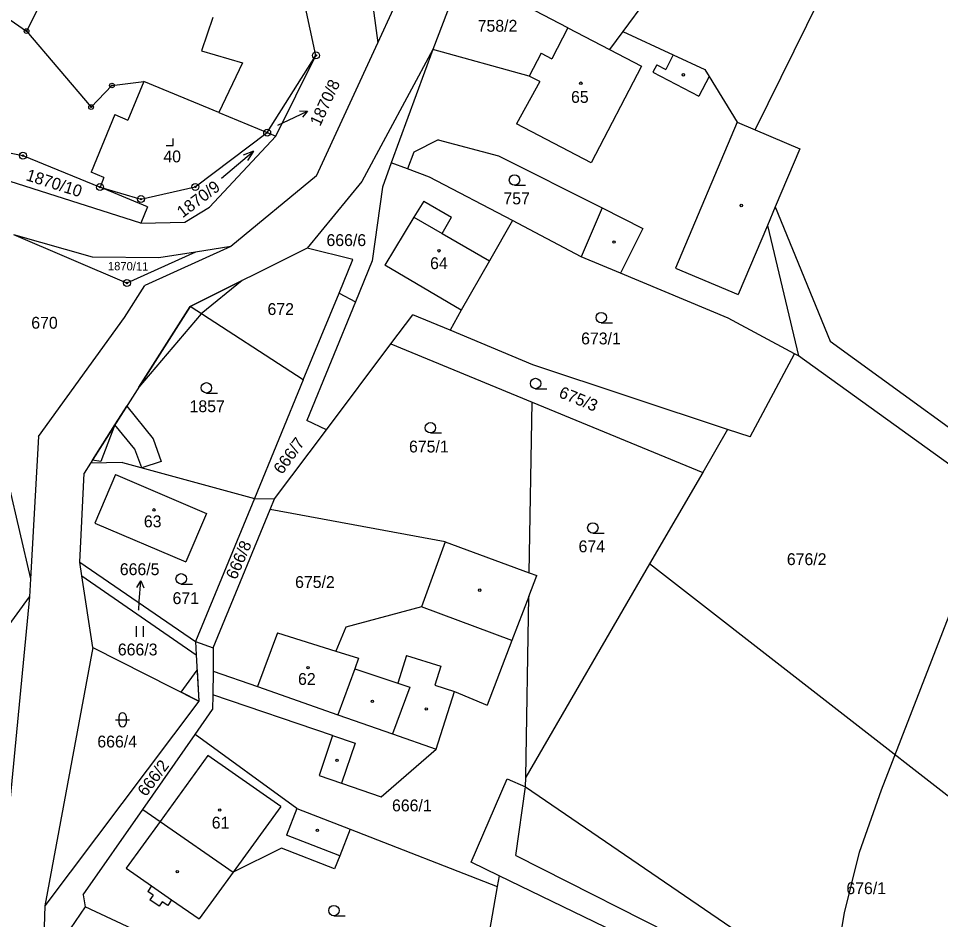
# Model space of a CAD drawing. Extents: x -546762 to -540209, y -1046851 to -1035694.
# Drawn here: x -544158.4 to -544026.1, y -1042360.8 to -1042231.6 of the extents above; entities that cross this region are included whole.
import ezdxf

# ---------------------------------------------------------------- set-up
doc = ezdxf.new("R2010")
doc.units = 0
for name, color, linetype in [('Vrstva 1', 7, 'Continuous'), ('Vrstva 16', 7, 'Continuous'), ('Vrstva 18', 7, 'Continuous'), ('Vrstva 19', 7, 'Continuous'), ('Vrstva 24', 7, 'Continuous'), ('Vrstva 25', 7, 'Continuous'), ('Vrstva 3', 7, 'Continuous'), ('Vrstva 30', 7, 'Continuous'), ('Vrstva 37', 7, 'Continuous'), ('Vrstva 4', 7, 'Continuous'), ('Vrstva 52', 7, 'Continuous')]:
    doc.layers.add(name, color=color, linetype=linetype)

msp = doc.modelspace()

# ---------------------------------------------------------------- linework, layer by layer
at = {"layer": 'Vrstva 1'}
for p, q in [((-544106.86, -1042235.08), (-544104.6, -1042230.19)), ((-544122.73, -1042247.95), (-544115.73, -1042236.89)), ((-544129.66, -1042245.08), (-544122.73, -1042247.95)), ((-544133.04, -1042255.74), (-544122.73, -1042247.95)), ((-544122.73, -1042247.95), (-544121.51, -1042248.45)), ((-544163.98, -1042249.99), (-544157.77, -1042251.26)), ((-544157.77, -1042251.26), (-544146.71, -1042255.76)), ((-544146.71, -1042255.76), (-544140.83, -1042257.48)), ((-544140.83, -1042257.48), (-544133.04, -1042255.74)), ((-544142.85, -1042269.52), (-544159.05, -1042262.59)), ((-544127.93, -1042264.3), (-544133.03, -1042265.11)), ((-544133.03, -1042265.11), (-544142.85, -1042269.52)), ((-544133.03, -1042265.11), (-544138.25, -1042265.93)), ((-544112.42, -1042270.96), (-544110.44, -1042266.15)), ((-544107.66, -1042266.36), (-544110.08, -1042272.24)), ((-544117.55, -1042283.39), (-544112.42, -1042270.96)), ((-544112.42, -1042270.96), (-544110.08, -1042272.24)), ((-544110.08, -1042272.24), (-544117.06, -1042289.23)), ((-544163.26, -1042283.81), (-544156.68, -1042311.93)), ((-544133.02, -1042320.91), (-544130.46, -1042321.82))]:
    msp.add_line(p, q, dxfattribs=at)
for points in [[(-544132.62, -1042184.45), (-544157.25, -1042233.4)], [(-544052.74, -1042247.55), (-544026.72, -1042194.83)], [(-544176.25, -1042220.24), (-544157.25, -1042233.4)], [(-544108.78, -1042220.85), (-544106.86, -1042235.08)], [(-544061.54, -1042219.66), (-544071.69, -1042233.46)], [(-544094.75, -1042225.01), (-544098.98, -1042236.04)], [(-544079.59, -1042232.93), (-544094.75, -1042225.01)], [(-544115.73, -1042236.89), (-544117.38, -1042229.36)], [(-544130.52, -1042231.47), (-544132.14, -1042236.25)], [(-544157.25, -1042233.4), (-544147.98, -1042244.29)], [(-544079.59, -1042232.93), (-544081.91, -1042237.36)], [(-544079.59, -1042232.93), (-544073.61, -1042236.06)], [(-544071.69, -1042233.46), (-544073.61, -1042236.06)], [(-544071.69, -1042233.46), (-544064.47, -1042236.81)], [(-544115.67, -1042254.13), (-544106.86, -1042235.08)], [(-544132.14, -1042236.25), (-544126.28, -1042237.94)], [(-544098.98, -1042236.04), (-544109.16, -1042254.96)], [(-544098.98, -1042236.04), (-544104.92, -1042252.28)], [(-544085.13, -1042239.86), (-544098.98, -1042236.04)], [(-544083.41, -1042236.58), (-544085.13, -1042239.86)], [(-544083.41, -1042236.58), (-544081.91, -1042237.36)], [(-544126.28, -1042237.94), (-544129.66, -1042245.08)], [(-544121.51, -1042248.45), (-544115.73, -1042236.89)], [(-544064.47, -1042236.81), (-544059.93, -1042238.92)], [(-544059.93, -1042238.92), (-544059.32, -1042239.91)], [(-544145, -1042241.2), (-544140.44, -1042240.61)], [(-544140.44, -1042240.61), (-544142.73, -1042246.15)], [(-544129.66, -1042245.08), (-544140.44, -1042240.61)], [(-544059.32, -1042239.91), (-544055.3, -1042246.47)], [(-544147.98, -1042244.29), (-544145, -1042241.2)], [(-544144.58, -1042245.38), (-544147.99, -1042253.61)], [(-544144.58, -1042245.38), (-544142.73, -1042246.15)], [(-544055.3, -1042246.47), (-544052.74, -1042247.55)], [(-544130.99, -1042258.66), (-544121.51, -1042248.45)], [(-544052.74, -1042247.55), (-544046.32, -1042250.26)], [(-544098.19, -1042248.99), (-544101.7, -1042250.75)], [(-544098.19, -1042248.99), (-544089.53, -1042251.29)], [(-544101.7, -1042250.75), (-544102.6, -1042253.15)], [(-544089.53, -1042251.29), (-544074.67, -1042258.76)], [(-544046.32, -1042250.26), (-544049.85, -1042258.62)], [(-544104.92, -1042252.28), (-544106.2, -1042255.8)], [(-544102.6, -1042253.15), (-544104.92, -1042252.28)], [(-544146.14, -1042254.37), (-544147.99, -1042253.61)], [(-544099.42, -1042254.35), (-544102.6, -1042253.15)], [(-544140.85, -1042260.95), (-544160.78, -1042254.6)], [(-544146.14, -1042254.37), (-544146.71, -1042255.76)], [(-544115.67, -1042254.13), (-544127.93, -1042264.3)], [(-544109.16, -1042254.96), (-544116.99, -1042264.51)], [(-544087.55, -1042260.58), (-544099.42, -1042254.35)], [(-544139.88, -1042258.59), (-544146.71, -1042255.76)], [(-544106.2, -1042255.8), (-544107.66, -1042266.36)], [(-544139.88, -1042258.59), (-544140.85, -1042260.95)], [(-544134.56, -1042260.79), (-544130.99, -1042258.66)], [(-544074.67, -1042258.76), (-544077.69, -1042265.76)], [(-544049.85, -1042258.62), (-544050.96, -1042261.25)], [(-544049.85, -1042258.62), (-544041.98, -1042277.84)], [(-544140.85, -1042260.95), (-544134.56, -1042260.79)], [(-544087.55, -1042260.58), (-544090.84, -1042266.34)], [(-544077.69, -1042265.76), (-544087.55, -1042260.58)], [(-544050.96, -1042261.25), (-544046.53, -1042279.96)], [(-544147.78, -1042265.83), (-544159.05, -1042262.59)], [(-544127.93, -1042264.3), (-544140.29, -1042269.9)], [(-544116.99, -1042264.51), (-544133.76, -1042272.9)], [(-544110.44, -1042266.15), (-544116.99, -1042264.51)], [(-544138.25, -1042265.93), (-544147.78, -1042265.83)], [(-544072.05, -1042268.11), (-544077.69, -1042265.76)], [(-544090.84, -1042266.34), (-544094.88, -1042273.41)], [(-544056.59, -1042274.54), (-544072.05, -1042268.11)], [(-544143.19, -1042274.45), (-544140.29, -1042269.9)], [(-544133.76, -1042272.9), (-544148.06, -1042295.35)], [(-544117.55, -1042283.39), (-544133.76, -1042272.9)], [(-544094.88, -1042273.41), (-544096.49, -1042276.29)], [(-544155.54, -1042291.53), (-544143.19, -1042274.45)], [(-544104.99, -1042278.26), (-544101.83, -1042274.06)], [(-544096.49, -1042276.29), (-544101.83, -1042274.06)], [(-544047.08, -1042279.66), (-544056.59, -1042274.54)], [(-544084.62, -1042281.23), (-544096.49, -1042276.29)], [(-544114.23, -1042290.56), (-544104.99, -1042278.26)], [(-544104.99, -1042278.26), (-544084.71, -1042286.6)], [(-544041.98, -1042277.84), (-544013.52, -1042298.49)], [(-544053.45, -1042291.6), (-544047.08, -1042279.66)], [(-544046.53, -1042279.96), (-544047.08, -1042279.66)], [(-544008.72, -1042307.15), (-544046.53, -1042279.96)], [(-544056.67, -1042290.53), (-544084.62, -1042281.23)], [(-544117.55, -1042283.39), (-544124.56, -1042300.4)], [(-544085.13, -1042311.06), (-544084.71, -1042286.6)], [(-544084.71, -1042286.6), (-544060.24, -1042296.67)], [(-544114.23, -1042290.56), (-544117.06, -1042289.23)], [(-544121.69, -1042300.49), (-544114.23, -1042290.56)], [(-544056.67, -1042290.53), (-544060.24, -1042296.67)], [(-544053.45, -1042291.6), (-544056.67, -1042290.53)], [(-544155.54, -1042291.53), (-544156.68, -1042311.93)], [(-544148.06, -1042295.35), (-544148.97, -1042296.77)], [(-544143.46, -1042295.26), (-544148.06, -1042295.35)], [(-544143.46, -1042295.26), (-544124.56, -1042300.4)], [(-544149.62, -1042309.57), (-544148.97, -1042296.77)], [(-544144.48, -1042297), (-544147.45, -1042303.94)], [(-544144.48, -1042297), (-544131.45, -1042302.57)], [(-544060.24, -1042296.67), (-544067.88, -1042309.81)], [(-544124.56, -1042300.4), (-544133.02, -1042320.91)], [(-544124.56, -1042300.4), (-544121.69, -1042300.49)], [(-544122.32, -1042302.02), (-544121.69, -1042300.49)], [(-544131.45, -1042302.57), (-544134.41, -1042309.51)], [(-544130.46, -1042321.82), (-544122.32, -1042302.02)], [(-544097.18, -1042306.64), (-544122.32, -1042302.02)], [(-544147.45, -1042303.94), (-544134.41, -1042309.51)], [(-544097.18, -1042306.64), (-544100.6, -1042315.96)], [(-544097.18, -1042306.64), (-544085.13, -1042311.06)], [(-544149.62, -1042309.57), (-544133.02, -1042320.91)], [(-544149.33, -1042311.5), (-544149.62, -1042309.57)], [(-544067.88, -1042309.81), (-544085.63, -1042340.36)], [(-543995.73, -1042365.92), (-544067.88, -1042309.81)], [(-544156.68, -1042311.93), (-544156.83, -1042314.5)], [(-544147.76, -1042321.8), (-544149.33, -1042311.5)], [(-544149.33, -1042311.5), (-544132.91, -1042322.85)], [(-544085.19, -1042314.47), (-544084.04, -1042311.46)], [(-544085.13, -1042311.06), (-544084.04, -1042311.46)], [(-544179.4, -1042345.56), (-544156.83, -1042314.5)], [(-544156.83, -1042314.5), (-544161.25, -1042360.3)], [(-544085.19, -1042314.47), (-544087.62, -1042320.8)], [(-544085.63, -1042340.36), (-544085.19, -1042314.47)], [(-544100.6, -1042315.96), (-544111.45, -1042318.88)], [(-544121.26, -1042319.67), (-544124.11, -1042327.4)], [(-544121.26, -1042319.67), (-544112.86, -1042322.3)], [(-544111.45, -1042318.88), (-544112.86, -1042322.3)], [(-544133.02, -1042320.91), (-544132.91, -1042322.85)], [(-544087.62, -1042320.8), (-544091.16, -1042330.04)], [(-544147.76, -1042321.8), (-544154.61, -1042358.84)], [(-544147.76, -1042321.8), (-544132.53, -1042329.49)], [(-544130.46, -1042321.82), (-544130.5, -1042325.16)], [(-544132.91, -1042322.85), (-544132.53, -1042329.49)], [(-544130.5, -1042325.16), (-544130.53, -1042328.58)], [(-544130.5, -1042325.16), (-544124.11, -1042327.4)], [(-544130.53, -1042328.58), (-544130.55, -1042330.66)], [(-544113.34, -1042334.4), (-544130.53, -1042328.58)], [(-544098.49, -1042336.38), (-544095.87, -1042328.08)], [(-544095.87, -1042328.08), (-544091.16, -1042330.04)], [(-544132.53, -1042329.49), (-544154.61, -1042358.84)], [(-544133.06, -1042334.25), (-544130.55, -1042330.66)], [(-544140.57, -1042345), (-544133.06, -1042334.25)], [(-544118.48, -1042344.87), (-544133.06, -1042334.25)], [(-544113.34, -1042334.4), (-544115.29, -1042340.16)], [(-544106.38, -1042343.18), (-544098.49, -1042336.38)], [(-544115.29, -1042340.16), (-544112.07, -1042341.25)], [(-544112.07, -1042341.25), (-544106.38, -1042343.18)], [(-544093.47, -1042352.56), (-544088.28, -1042340.62)], [(-544088.28, -1042340.62), (-544085.65, -1042341.78)], [(-544085.65, -1042341.78), (-544085.63, -1042340.36)], [(-544087.05, -1042351.6), (-544085.65, -1042341.78)], [(-544085.65, -1042341.78), (-544005.77, -1042396.36)], [(-544149.13, -1042357.27), (-544140.57, -1042345)], [(-544140.57, -1042345), (-544138.09, -1042346.72)], [(-544118.48, -1042344.87), (-544110.84, -1042347.84)], [(-544138.09, -1042346.72), (-544142.97, -1042353.44)], [(-544110.84, -1042347.84), (-544112.32, -1042351.66)], [(-544110.84, -1042347.84), (-544089.73, -1042356.05)], [(-544120.69, -1042350.55), (-544127.62, -1042353.99)], [(-544113.05, -1042353.53), (-544120.69, -1042350.55)], [(-544112.32, -1042351.66), (-544113.05, -1042353.53)], [(-544087.05, -1042351.6), (-544035.7, -1042377.59)], [(-544089.46, -1042354.51), (-544093.47, -1042352.56)], [(-544142.97, -1042353.44), (-544139.31, -1042355.97)], [(-544127.62, -1042353.99), (-544132.49, -1042360.7)], [(-544089.46, -1042354.51), (-544089.73, -1042356.05)], [(-544040.75, -1042378.11), (-544089.46, -1042354.51)], [(-544139.31, -1042355.97), (-544139.87, -1042356.78)], [(-544139.09, -1042357.32), (-544139.87, -1042356.78)], [(-544089.73, -1042356.05), (-544092.94, -1042374.41)], [(-544149.13, -1042357.27), (-544148.82, -1042358.99)], [(-544139.09, -1042357.32), (-544139.54, -1042357.96)], [(-544138.23, -1042358.88), (-544139.54, -1042357.96)], [(-544137.78, -1042358.24), (-544138.23, -1042358.88)], [(-544137, -1042358.78), (-544137.78, -1042358.24)], [(-544136.43, -1042357.96), (-544137, -1042358.78)], [(-544136.43, -1042357.96), (-544132.49, -1042360.7)], [(-544154.61, -1042358.84), (-544154.93, -1042367.95)], [(-544148.82, -1042358.99), (-544150.97, -1042362.14)], [(-544133.83, -1042366), (-544148.82, -1042358.99)]]:
    msp.add_lwpolyline(points, dxfattribs=at)
at = {"layer": 'Vrstva 16'}
for p, q in [((-544119.66, -1042246.15), (-544116.95, -1042244.87)), ((-544141.07, -1042315.21), (-544140.86, -1042312.22))]:
    msp.add_line(p, q, dxfattribs=at)
for points in [[(-544118.07, -1042244.84), (-544116.95, -1042244.87), (-544117.64, -1042245.75)], [(-544121.21, -1042246.88), (-544119.66, -1042246.15)], [(-544141.43, -1042313.18), (-544140.86, -1042312.22), (-544140.43, -1042313.25)], [(-544141.15, -1042316.41), (-544141.07, -1042315.21)]]:
    msp.add_lwpolyline(points, dxfattribs=at)
at = {"layer": 'Vrstva 24'}
for centre, radius in [((-544157.25, -1042233.4), 0.335), ((-544157.25, -1042233.4), 0.067), ((-544115.73, -1042236.89), 0.5), ((-544115.73, -1042236.89), 0.1), ((-544145, -1042241.2), 0.335), ((-544145, -1042241.2), 0.067), ((-544147.98, -1042244.29), 0.335), ((-544147.98, -1042244.29), 0.067), ((-544122.73, -1042247.95), 0.5), ((-544122.73, -1042247.95), 0.1), ((-544157.77, -1042251.26), 0.5), ((-544157.77, -1042251.26), 0.1), ((-544146.71, -1042255.76), 0.5), ((-544133.04, -1042255.74), 0.5), ((-544146.71, -1042255.76), 0.1), ((-544133.04, -1042255.74), 0.1), ((-544140.83, -1042257.48), 0.5), ((-544140.83, -1042257.48), 0.1), ((-544142.85, -1042269.52), 0.5), ((-544142.85, -1042269.52), 0.1)]:
    msp.add_circle(centre, radius, dxfattribs=at)
at = {"layer": 'Vrstva 25'}
for p, q in [((-544087.25, -1042255.5), (-544085.65, -1042255.5)), ((-544074.8, -1042275.23), (-544073.2, -1042275.23)), ((-544131.45, -1042285.3), (-544129.85, -1042285.3)), ((-544084.22, -1042284.68), (-544082.62, -1042284.68)), ((-544099.31, -1042291.02), (-544097.71, -1042291.02)), ((-544076.01, -1042305.39), (-544074.41, -1042305.39)), ((-544135.06, -1042312.69), (-544133.46, -1042312.69)), ((-544141.46, -1042320.24), (-544141.46, -1042318.74)), ((-544140.46, -1042320.24), (-544140.46, -1042318.74)), ((-544143.98, -1042332.64), (-544143.98, -1042331.64)), ((-544142.98, -1042331.64), (-544142.98, -1042332.64)), ((-544144.48, -1042332.14), (-544142.48, -1042332.14)), ((-544113.15, -1042360.26), (-544111.55, -1042360.26))]:
    msp.add_line(p, q, dxfattribs=at)
for points in [[(-544137.21, -1042249.78), (-544136.21, -1042249.78), (-544136.21, -1042248.78)], [(-544129.29, -1042254.48), (-544124.71, -1042250.62), (-544126.17, -1042251.2)], [(-544124.71, -1042250.62), (-544125.53, -1042251.97)]]:
    msp.add_lwpolyline(points, dxfattribs=at)
for centre, radius in [((-544077.73, -1042240.87), 0.175), ((-544063.02, -1042239.67), 0.175), ((-544087.25, -1042254.75), 0.75), ((-544054.71, -1042258.41), 0.175), ((-544072.97, -1042263.65), 0.175), ((-544098.08, -1042264.9), 0.175), ((-544074.8, -1042274.48), 0.75), ((-544131.45, -1042284.55), 0.75), ((-544084.22, -1042283.93), 0.75), ((-544099.31, -1042290.27), 0.75), ((-544138.98, -1042302.05), 0.175), ((-544076.01, -1042304.64), 0.75), ((-544135.06, -1042311.94), 0.75), ((-544092.24, -1042313.56), 0.175), ((-544116.87, -1042324.68), 0.175), ((-544107.63, -1042329.51), 0.175), ((-544099.9, -1042330.59), 0.175), ((-544112.7, -1042337.95), 0.175), ((-544129.54, -1042345.1), 0.175), ((-544115.53, -1042348), 0.175), ((-544135.63, -1042353.92), 0.175), ((-544113.15, -1042359.51), 0.75)]:
    msp.add_circle(centre, radius, dxfattribs=at)
for centre, start, end in [((-544143.48, -1042331.64), 0, 180), ((-544143.48, -1042332.64), 180, 0)]:
    msp.add_arc(centre, 0.5, start, end, dxfattribs=at)
at = {"layer": 'Vrstva 3'}
for points in [[(-544079.59, -1042232.93), (-544081.91, -1042237.36)], [(-544079.59, -1042232.93), (-544073.61, -1042236.06)], [(-544083.41, -1042236.58), (-544085.13, -1042239.86)], [(-544083.41, -1042236.58), (-544081.91, -1042237.36)], [(-544073.61, -1042236.06), (-544069.05, -1042238.44)], [(-544069.05, -1042238.44), (-544076.27, -1042252.27)], [(-544083.62, -1042240.64), (-544086.97, -1042246.68)], [(-544083.62, -1042240.64), (-544085.13, -1042239.86)], [(-544076.27, -1042252.27), (-544086.97, -1042246.68)], [(-544101.67, -1042260.09), (-544105.86, -1042266.98)], [(-544101.67, -1042260.09), (-544097.64, -1042262.42)], [(-544097.64, -1042262.42), (-544090.84, -1042266.34)], [(-544094.88, -1042273.41), (-544105.86, -1042266.98)], [(-544090.84, -1042266.34), (-544094.88, -1042273.41)], [(-544144.48, -1042297), (-544147.45, -1042303.94)], [(-544144.48, -1042297), (-544131.45, -1042302.57)], [(-544131.45, -1042302.57), (-544134.41, -1042309.51)], [(-544147.45, -1042303.94), (-544134.41, -1042309.51)], [(-544121.26, -1042319.67), (-544124.11, -1042327.4)], [(-544121.26, -1042319.67), (-544112.86, -1042322.3)], [(-544112.86, -1042322.3), (-544109.64, -1042323.31)], [(-544109.64, -1042323.31), (-544110.15, -1042324.83)], [(-544110.15, -1042324.83), (-544112.59, -1042331.44)], [(-544124.11, -1042327.4), (-544112.59, -1042331.44)], [(-544131.25, -1042337.29), (-544138.09, -1042346.72)], [(-544120.78, -1042344.56), (-544131.25, -1042337.29)], [(-544120.78, -1042344.56), (-544127.62, -1042353.99)], [(-544138.09, -1042346.72), (-544127.62, -1042353.99)]]:
    msp.add_lwpolyline(points, dxfattribs=at)
at = {"layer": 'Vrstva 30'}
for points in [[(-544141.13, -1042284.47), (-544133.76, -1042272.9), (-544126.3, -1042269.17), (-544132.19, -1042273.92), (-544141.13, -1042284.47)], [(-544140.73, -1042296), (-544141.72, -1042293.36), (-544144.56, -1042289.85), (-544142.85, -1042287.18), (-544139.06, -1042291.88), (-544137.93, -1042295.1), (-544140.73, -1042296)], [(-544147.78, -1042294.91), (-544144.56, -1042289.85), (-544146.59, -1042295.09), (-544147.78, -1042294.91)], [(-544132.53, -1042329.49), (-544135.06, -1042328.21), (-544132.78, -1042325.05), (-544132.53, -1042329.49)]]:
    msp.add_lwpolyline(points, dxfattribs=at)
at = {"layer": 'Vrstva 37'}
for centre in [(-544077.73, -1042240.87), (-544098.08, -1042264.9), (-544138.98, -1042302.05), (-544116.87, -1042324.68), (-544129.54, -1042345.1)]:
    msp.add_circle(centre, 0.175, dxfattribs=at)
at = {"layer": 'Vrstva 4'}
for points in [[(-544073.61, -1042236.06), (-544069.05, -1042238.44)], [(-544064.47, -1042236.81), (-544065.56, -1042238.91)], [(-544069.05, -1042238.44), (-544076.27, -1042252.27)], [(-544066.85, -1042238.24), (-544067.41, -1042239.3)], [(-544067.41, -1042239.3), (-544060.8, -1042242.75)], [(-544066.85, -1042238.24), (-544065.56, -1042238.91)], [(-544083.62, -1042240.64), (-544086.97, -1042246.68)], [(-544083.62, -1042240.64), (-544085.13, -1042239.86)], [(-544059.32, -1042239.91), (-544060.8, -1042242.75)], [(-544076.27, -1042252.27), (-544086.97, -1042246.68)], [(-544055.3, -1042246.47), (-544064.13, -1042267.38)], [(-544100.27, -1042257.78), (-544101.67, -1042260.09)], [(-544100.27, -1042257.78), (-544096.29, -1042260.08)], [(-544074.67, -1042258.76), (-544068.83, -1042261.7)], [(-544101.67, -1042260.09), (-544105.86, -1042266.98)], [(-544101.67, -1042260.09), (-544097.64, -1042262.42)], [(-544097.64, -1042262.42), (-544096.29, -1042260.08)], [(-544068.83, -1042261.7), (-544072.05, -1042268.11)], [(-544050.96, -1042261.25), (-544055.15, -1042271.17)], [(-544097.64, -1042262.42), (-544090.84, -1042266.34)], [(-544094.88, -1042273.41), (-544105.86, -1042266.98)], [(-544064.13, -1042267.38), (-544055.15, -1042271.17)], [(-544087.62, -1042320.8), (-544100.6, -1042315.96)], [(-544112.86, -1042322.3), (-544109.64, -1042323.31)], [(-544109.64, -1042323.31), (-544110.15, -1042324.83)], [(-544102.74, -1042322.92), (-544103.98, -1042326.88)], [(-544102.74, -1042322.92), (-544097.82, -1042324.48)], [(-544110.15, -1042324.83), (-544112.59, -1042331.44)], [(-544110.15, -1042324.83), (-544103.98, -1042326.88)], [(-544097.82, -1042324.48), (-544098.68, -1042327.19)], [(-544124.11, -1042327.4), (-544112.59, -1042331.44)], [(-544102.28, -1042327.45), (-544104.76, -1042334.18)], [(-544103.98, -1042326.88), (-544102.28, -1042327.45)], [(-544098.68, -1042327.19), (-544095.87, -1042328.08)], [(-544112.59, -1042331.44), (-544104.76, -1042334.18)], [(-544113.34, -1042334.4), (-544110.12, -1042335.5)], [(-544104.76, -1042334.18), (-544098.49, -1042336.38)], [(-544110.12, -1042335.5), (-544112.07, -1042341.25)], [(-544131.25, -1042337.29), (-544138.09, -1042346.72)], [(-544120.78, -1042344.56), (-544131.25, -1042337.29)], [(-544120.78, -1042344.56), (-544127.62, -1042353.99)], [(-544118.48, -1042344.87), (-544119.97, -1042348.69)], [(-544138.09, -1042346.72), (-544127.62, -1042353.99)], [(-544112.32, -1042351.66), (-544119.97, -1042348.69)], [(-544139.31, -1042355.97), (-544136.43, -1042357.96)]]:
    msp.add_lwpolyline(points, dxfattribs=at)
at = {"layer": 'Vrstva 52'}
msp.add_lwpolyline([(-544080.81, -1042428.07), (-544072.34, -1042422.98), (-544067.01, -1042418.38), (-544062.89, -1042414.26), (-544058.05, -1042409.17), (-544054.17, -1042404.81), (-544051.56, -1042400.76), (-544047.96, -1042393.55), (-544045.62, -1042386.98), (-544043.29, -1042376.59), (-544041.17, -1042367.26), (-544039.9, -1042359.84), (-544037.78, -1042351.14), (-544034.6, -1042342.18), (-544010.1, -1042279.17), (-544004.16, -1042265.24), (-544000.77, -1042258.21), (-543995.93, -1042251.3), (-543991.33, -1042246.09), (-543985.76, -1042240.64), (-543980.43, -1042236.64), (-543974.13, -1042232.64), (-543967.95, -1042229.85)], dxfattribs=at)

# ---------------------------------------------------------------- texts
at = {"layer": 'Vrstva 16'}
msp.add_text('1870/8', height=1.7, rotation=65.181, dxfattribs=at).set_placement((-544115.14, -1042247.16))
msp.add_text('666/5', height=1.7, dxfattribs=at).set_placement((-544143.87, -1042311.41))
at = {"layer": 'Vrstva 18'}
for s, height, p in [('758/2', 1.7, (-544092.53, -1042233.49)), ('1870/8', 0.1, (-544121.21, -1042246.88)), ('757', 1.7, (-544088.84, -1042258.24)), ('666/6', 1.7, (-544114.22, -1042264.22)), ('672', 1.7, (-544122.68, -1042274.11)), ('670', 1.7, (-544156.57, -1042276.07)), ('673/1', 1.7, (-544077.69, -1042278.32)), ('1857', 1.7, (-544133.86, -1042288.04)), ('675/1', 1.7, (-544102.38, -1042293.82)), ('674', 1.7, (-544078.06, -1042308.13)), ('676/2', 1.7, (-544048.18, -1042309.97)), ('675/2', 1.7, (-544118.72, -1042313.25)), ('671', 1.7, (-544136.3, -1042315.56)), ('666/5', 0.1, (-544141.34, -1042316.41)), ('666/3', 1.7, (-544144.15, -1042322.92)), ('666/4', 1.7, (-544147.09, -1042336.12)), ('666/1', 1.7, (-544104.82, -1042345.28)), ('676/1', 1.7, (-544039.64, -1042357.15))]:
    msp.add_text(s, height=height, dxfattribs=at).set_placement(p)
for s, height, rotation, p in [('1870/10', 1.7, 342.3273, (-544157.45, -1042254.75)), ('1870/9', 1.7, 37.0823, (-544134.87, -1042260.26)), ('1870/11', 1.2, 359.3988, (-544145.58, -1042267.68)), ('675/3', 1.7, 337.8509, (-544081.02, -1042285.85)), ('666/7', 1.7, 54, (-544120.59, -1042297.07)), ('666/8', 1.7, 66.6, (-544127.17, -1042312.16)), ('666/2', 1.7, 53.0191, (-544140.12, -1042343.27))]:
    msp.add_text(s, height=height, rotation=rotation, dxfattribs=at).set_placement(p)
at = {"layer": 'Vrstva 19'}
for s, p in [('65', (-544079.14, -1042243.69)), ('40', (-544137.62, -1042252.22)), ('64', (-544099.36, -1042267.53)), ('63', (-544140.42, -1042304.55)), ('62', (-544118.3, -1042327.15)), ('61', (-544130.68, -1042347.75))]:
    msp.add_text(s, height=1.7, dxfattribs=at).set_placement(p)

doc.saveas('drawing.dxf')
